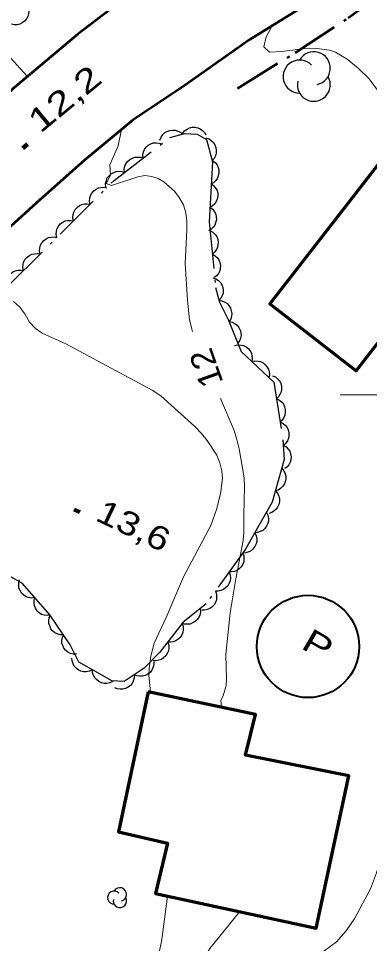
# Model space of a CAD drawing. Extents: x 355726 to 357533, y 5103782 to 5105258.
# Drawn here: x 355874.5 to 355896.9, y 5104664.9 to 5104724.1 of the extents above; entities that cross this region are included whole.
import ezdxf
from ezdxf.enums import TextEntityAlignment as Align

# ---------------------------------------------------------------- set-up
doc = ezdxf.new("R2010")
doc.units = 0
doc.header["$LTSCALE"] = 0.6
for name, pattern in [('DASH_DOUBLE_DOT', [9.2, 5, -1.2, 0.3, -1.2, 0.3, -1.2]), ('DOT_DASHED', [7.7, 5, -1.2, 0.3, -1.2]), ('LONG_DASHED', [7.5, 6, -1.5])]:
    doc.linetypes.add(name, pattern=pattern)
for name, color, linetype, lineweight in [('19', 7, 'Continuous', 13), ('2', 7, 'LONG_DASHED', 13), ('21', 7, 'LONG_DASHED', 35), ('3', 7, 'Continuous', 140), ('31', 7, 'Continuous', 35), ('38', 7, 'Continuous', 40), ('4', 7, 'DASH_DOUBLE_DOT', 53), ('44', 7, 'Continuous', 25), ('61', 7, 'Continuous', 13)]:
    doc.layers.add(name, color=color, linetype=linetype, lineweight=lineweight)

msp = doc.modelspace()

# ---------------------------------------------------------------- linework, layer by layer
at = {"layer": '19'}
msp.add_lwpolyline([(355864.6, 5104729.25), (355865.57, 5104728.55), (355869.6, 5104725.58), (355870.87, 5104724.67), (355872.33, 5104723.06), (355873.52, 5104722), (355874.98, 5104720.38)], dxfattribs=at)
at = {"layer": '2', "linetype": 'Continuous'}
for points in [[(355890.65, 5104723.59), (355890.27, 5104722.88), (355890.12, 5104722.25), (355890.48, 5104721.9), (355891.27, 5104721.94), (355892.62, 5104722.12), (355893.5, 5104722.13), (355894.32, 5104722.03), (355894.7, 5104721.9), (355895.43, 5104721.45), (355896.14, 5104720.88), (355896.85, 5104720.19), (355897.51, 5104719.3), (355897.78, 5104718.79), (355898.17, 5104717.84), (355898.32, 5104717.36), (355898.73, 5104715.3), (355899.07, 5104714.26)], [(355881.02, 5104716.95), (355880.82, 5104715.92), (355880.29, 5104714.71), (355880.33, 5104714.04), (355880.05, 5104713.51), (355880.39, 5104713.38), (355882.06, 5104713.94), (355882.52, 5104714.01), (355882.96, 5104713.96), (355883.37, 5104713.83), (355883.74, 5104713.61), (355884.42, 5104713.01), (355884.72, 5104712.61), (355884.98, 5104712.15), (355885.13, 5104711.63), (355885.2, 5104711.09), (355885.21, 5104710.55), (355885.09, 5104708.4), (355885.24, 5104706.04), (355885.38, 5104704.8), (355885.56, 5104704.05)], [(355899.68, 5104706.25), (355900, 5104705.29), (355900.33, 5104703.87), (355900.4, 5104702.38), (355900.34, 5104700.3), (355900.27, 5104699.54), (355899.98, 5104697.96), (355899.66, 5104696.46), (355898.97, 5104693.69), (355898.7, 5104692.21), (355898.51, 5104690.72), (355898.39, 5104689.19), (355898.29, 5104681.73), (355898, 5104678.75), (355897.94, 5104675.96), (355897.79, 5104673.08), (355897.46, 5104669.97), (355897.32, 5104669.43), (355896.92, 5104668.42), (355895.93, 5104666.53), (355895.37, 5104665.73), (355894.76, 5104665.03), (355893.94, 5104664.43)], [(355874.14, 5104705.96), (355874.51, 5104705.63), (355874.85, 5104705.18), (355875.16, 5104704.65), (355875.53, 5104704.24), (355875.95, 5104703.94), (355877.48, 5104703.26), (355882.99, 5104700.29), (355883.53, 5104699.94), (355885.71, 5104697.97), (355886.13, 5104697.53), (355886.5, 5104697.08), (355887.11, 5104696.13), (355887.3, 5104695.65), (355887.44, 5104695.13), (355887.48, 5104694.65), (355887.36, 5104693.66), (355887.1, 5104692.67), (355886.73, 5104691.65), (355884.99, 5104688.36), (355883.88, 5104685.76), (355883.11, 5104684.11), (355882.9, 5104683.28), (355882.8, 5104682.49), (355882.77, 5104682.07), (355882.87, 5104680.99)], [(355887.36, 5104699.76), (355888.22, 5104697.72), (355888.39, 5104697.13), (355888.54, 5104696.54), (355888.86, 5104694.7), (355888.89, 5104694.11), (355888.83, 5104692.33), (355888.85, 5104691.23), (355888.79, 5104690.69), (355888.32, 5104688.23), (355887.97, 5104686.05), (355887.7, 5104683.4), (355887.74, 5104681.83), (355887.71, 5104681.41), (355887.53, 5104680.75), (355887.38, 5104680.47), (355887.42, 5104680.01)], [(355883.96, 5104667.95), (355883.61, 5104665.17), (355883.22, 5104663.3), (355883.08, 5104662.08), (355882.58, 5104659.91), (355882.14, 5104658.62), (355881.89, 5104658.03), (355879.75, 5104654.06), (355878.57, 5104652.54), (355878.26, 5104651.83), (355876.56, 5104649.22), (355875.06, 5104646.61), (355874.3, 5104645.46), (355873.14, 5104644.13), (355871.95, 5104642.93), (355870.49, 5104641.77), (355869.1, 5104640.58), (355867.91, 5104639.37), (355863.48, 5104633.57), (355859.57, 5104629.54), (355858.14, 5104627.39), (355857.52, 5104625.96), (355856.86, 5104624.65)], [(355888.59, 5104666.96), (355886.67, 5104664.59), (355886.22, 5104663.86), (355885.84, 5104663.08), (355883.44, 5104658.63), (355882.03, 5104655.84), (355878.8, 5104649.87), (355877.66, 5104647.58), (355874.95, 5104642.55), (355874.82, 5104642.13), (355874.79, 5104641.79), (355874.92, 5104641.49), (355876.56, 5104639.76), (355876.83, 5104639.41), (355877.2, 5104638.66), (355877.28, 5104637.99), (355877.22, 5104637.68), (355876.76, 5104636.73)]]:
    msp.add_lwpolyline(points, dxfattribs=at)
at = {"layer": '21', "linetype": 'Continuous', "lineweight": 53}
for points in [[(355909.86, 5104740.86), (355905.16, 5104738.78), (355901.16, 5104737.01), (355891.03, 5104731.88), (355889.08, 5104730.6), (355886.88, 5104729.17), (355882.37, 5104726.22), (355878.23, 5104723.05), (355874.1, 5104719.59), (355870.43, 5104716.13), (355866.97, 5104713.07), (355863.74, 5104709.72), (355860.55, 5104706.38), (355857.96, 5104703.53), (355854.88, 5104700.15), (355851.76, 5104696.45), (355847.96, 5104692.51), (355846.11, 5104690.55)], [(355903.04, 5104730.51), (355895.74, 5104726.76), (355889.22, 5104722.71), (355885.02, 5104719.76), (355881.78, 5104717.58), (355878.66, 5104715), (355875.6, 5104712.28), (355872.5, 5104709.45), (355868.93, 5104706.07), (355865.32, 5104702.43), (355861.73, 5104698.12), (355856.34, 5104692.11), (355851.43, 5104686.76), (355847.7, 5104682.46), (355841.92, 5104676.38), (355836.26, 5104669.98)]]:
    msp.add_lwpolyline(points, dxfattribs=at)
at = {"layer": '3'}
for p, q in [((355874.72, 5104715.77), (355875.03, 5104716.03)), ((355878, 5104692.66), (355878.36, 5104692.49))]:
    msp.add_line(p, q, dxfattribs=at)
at = {"layer": '31', "lineweight": 70}
for points in [[(355897.79, 5104715.19), (355890.51, 5104705.81), (355896.02, 5104701.54), (355903.3, 5104710.92), (355897.79, 5104715.19)], [(355882.74, 5104681.01), (355880.83, 5104672.05), (355883.97, 5104671.34), (355883.19, 5104668.12), (355893.45, 5104665.91), (355895.55, 5104675.63), (355888.94, 5104676.97), (355889.59, 5104679.55), (355882.74, 5104681.01)]]:
    msp.add_lwpolyline(points, close=True, dxfattribs=at)
at = {"layer": '38'}
msp.add_circle((355892.938, 5104683.909), 3.269, dxfattribs=at)
at = {"layer": '4'}
msp.add_lwpolyline([(355888.44, 5104719.59), (355892.11, 5104721.86), (355895.5, 5104724.09), (355898.47, 5104726.26), (355903.07, 5104728.26), (355905.89, 5104729.55), (355910.44, 5104730.32), (355914.65, 5104731.18)], dxfattribs=at)
at = {"layer": '44'}
for points in [[(355875.06, 5104724.75), (355875.1, 5104724.55), (355875.08, 5104724.35), (355875.04, 5104724.19), (355874.96, 5104724.03), (355874.84, 5104723.89), (355874.68, 5104723.78), (355874.54, 5104723.7), (355874.37, 5104723.66), (355874.18, 5104723.66), (355874, 5104723.69)], [(355883.48, 5104716.27), (355883.55, 5104716.46), (355883.67, 5104716.63), (355883.78, 5104716.75), (355883.93, 5104716.84), (355884.11, 5104716.9), (355884.3, 5104716.92), (355884.46, 5104716.92), (355884.63, 5104716.86), (355884.79, 5104716.78), (355884.93, 5104716.66)], [(355884.92, 5104716.71), (355885.05, 5104716.87), (355885.22, 5104716.99), (355885.36, 5104717.07), (355885.54, 5104717.1), (355885.72, 5104717.11), (355885.91, 5104717.06), (355886.06, 5104717.01), (355886.2, 5104716.9), (355886.33, 5104716.77), (355886.42, 5104716.61)], [(355886.42, 5104716.42), (355886.62, 5104716.36), (355886.78, 5104716.24), (355886.9, 5104716.12), (355886.99, 5104715.97), (355887.06, 5104715.8), (355887.08, 5104715.61), (355887.07, 5104715.45), (355887.02, 5104715.28), (355886.94, 5104715.11), (355886.82, 5104714.98)], [(355882.41, 5104715.12), (355882.39, 5104715.33), (355882.44, 5104715.53), (355882.5, 5104715.68), (355882.61, 5104715.82), (355882.74, 5104715.95), (355882.91, 5104716.04), (355883.06, 5104716.1), (355883.24, 5104716.11), (355883.43, 5104716.09), (355883.6, 5104716.04)], [(355881.22, 5104714.21), (355881.2, 5104714.42), (355881.25, 5104714.62), (355881.31, 5104714.77), (355881.42, 5104714.91), (355881.55, 5104715.04), (355881.72, 5104715.13), (355881.87, 5104715.19), (355882.05, 5104715.2), (355882.24, 5104715.18), (355882.41, 5104715.12)], [(355886.84, 5104714.98), (355887.01, 5104714.85), (355887.13, 5104714.69), (355887.21, 5104714.54), (355887.25, 5104714.37), (355887.25, 5104714.19), (355887.21, 5104714), (355887.16, 5104713.85), (355887.05, 5104713.7), (355886.92, 5104713.57), (355886.77, 5104713.48)], [(355880.03, 5104713.3), (355880.01, 5104713.51), (355880.06, 5104713.7), (355880.12, 5104713.86), (355880.23, 5104714), (355880.36, 5104714.12), (355880.53, 5104714.21), (355880.68, 5104714.27), (355880.86, 5104714.29), (355881.05, 5104714.27), (355881.22, 5104714.21)], [(355879.02, 5104712.17), (355878.98, 5104712.38), (355879, 5104712.58), (355879.04, 5104712.74), (355879.13, 5104712.89), (355879.25, 5104713.04), (355879.41, 5104713.15), (355879.55, 5104713.23), (355879.72, 5104713.26), (355879.91, 5104713.27), (355880.08, 5104713.23)], [(355886.77, 5104713.48), (355886.93, 5104713.36), (355887.05, 5104713.19), (355887.13, 5104713.05), (355887.17, 5104712.87), (355887.17, 5104712.69), (355887.13, 5104712.5), (355887.08, 5104712.35), (355886.98, 5104712.21), (355886.84, 5104712.08), (355886.69, 5104711.98)], [(355877.96, 5104711.12), (355877.92, 5104711.32), (355877.94, 5104711.52), (355877.98, 5104711.68), (355878.07, 5104711.84), (355878.19, 5104711.98), (355878.34, 5104712.09), (355878.49, 5104712.17), (355878.66, 5104712.2), (355878.84, 5104712.21), (355879.02, 5104712.17)], [(355886.68, 5104711.98), (355886.85, 5104711.86), (355886.97, 5104711.69), (355887.05, 5104711.55), (355887.08, 5104711.37), (355887.09, 5104711.19), (355887.04, 5104711), (355886.99, 5104710.85), (355886.89, 5104710.71), (355886.75, 5104710.58), (355886.6, 5104710.49)], [(355876.9, 5104710.06), (355876.86, 5104710.26), (355876.88, 5104710.46), (355876.92, 5104710.62), (355877.01, 5104710.78), (355877.12, 5104710.92), (355877.28, 5104711.03), (355877.42, 5104711.11), (355877.6, 5104711.14), (355877.78, 5104711.15), (355877.96, 5104711.12)], [(355886.68, 5104710.49), (355886.87, 5104710.39), (355887.01, 5104710.24), (355887.11, 5104710.11), (355887.17, 5104709.95), (355887.2, 5104709.76), (355887.19, 5104709.57), (355887.16, 5104709.41), (355887.08, 5104709.26), (355886.96, 5104709.11), (355886.83, 5104708.99)], [(355875.83, 5104709), (355875.79, 5104709.2), (355875.82, 5104709.4), (355875.85, 5104709.57), (355875.94, 5104709.72), (355876.06, 5104709.86), (355876.22, 5104709.97), (355876.36, 5104710.05), (355876.53, 5104710.08), (355876.72, 5104710.09), (355876.9, 5104710.06)], [(355874.77, 5104707.94), (355874.73, 5104708.14), (355874.75, 5104708.35), (355874.79, 5104708.51), (355874.88, 5104708.66), (355875, 5104708.8), (355875.16, 5104708.91), (355875.3, 5104708.99), (355875.47, 5104709.02), (355875.66, 5104709.03), (355875.83, 5104709)], [(355886.83, 5104708.99), (355887.01, 5104708.89), (355887.15, 5104708.75), (355887.25, 5104708.62), (355887.31, 5104708.45), (355887.35, 5104708.27), (355887.33, 5104708.08), (355887.3, 5104707.92), (355887.22, 5104707.76), (355887.11, 5104707.62), (355886.97, 5104707.5)], [(355873.71, 5104706.88), (355873.67, 5104707.08), (355873.69, 5104707.29), (355873.73, 5104707.45), (355873.82, 5104707.6), (355873.94, 5104707.74), (355874.09, 5104707.85), (355874.24, 5104707.93), (355874.41, 5104707.97), (355874.59, 5104707.97), (355874.77, 5104707.94)], [(355886.86, 5104707.48), (355887.06, 5104707.41), (355887.22, 5104707.3), (355887.34, 5104707.18), (355887.43, 5104707.03), (355887.5, 5104706.86), (355887.51, 5104706.67), (355887.51, 5104706.5), (355887.46, 5104706.34), (355887.37, 5104706.17), (355887.26, 5104706.04)], [(355887.24, 5104706.03), (355887.44, 5104706), (355887.63, 5104705.92), (355887.77, 5104705.83), (355887.89, 5104705.7), (355887.98, 5104705.54), (355888.04, 5104705.36), (355888.07, 5104705.2), (355888.05, 5104705.02), (355888, 5104704.85), (355887.91, 5104704.69)], [(355887.9, 5104704.68), (355888.1, 5104704.64), (355888.28, 5104704.54), (355888.41, 5104704.44), (355888.52, 5104704.3), (355888.6, 5104704.13), (355888.64, 5104703.95), (355888.66, 5104703.78), (355888.63, 5104703.61), (355888.56, 5104703.44), (355888.46, 5104703.29)], [(355888.25, 5104703.15), (355888.46, 5104703.2), (355888.66, 5104703.18), (355888.82, 5104703.15), (355888.98, 5104703.06), (355889.12, 5104702.95), (355889.24, 5104702.8), (355889.32, 5104702.66), (355889.36, 5104702.49), (355889.37, 5104702.3), (355889.35, 5104702.12)], [(355889.35, 5104702.12), (355889.55, 5104702.17), (355889.75, 5104702.15), (355889.91, 5104702.12), (355890.07, 5104702.04), (355890.21, 5104701.92), (355890.33, 5104701.77), (355890.41, 5104701.63), (355890.45, 5104701.46), (355890.47, 5104701.27), (355890.44, 5104701.09)], [(355890.68, 5104701.22), (355890.87, 5104701.14), (355891.02, 5104701), (355891.13, 5104700.87), (355891.2, 5104700.71), (355891.25, 5104700.53), (355891.24, 5104700.34), (355891.23, 5104700.18), (355891.15, 5104700.02), (355891.05, 5104699.87), (355890.92, 5104699.74)], [(355890.92, 5104699.74), (355891.11, 5104699.65), (355891.26, 5104699.52), (355891.37, 5104699.39), (355891.44, 5104699.23), (355891.48, 5104699.05), (355891.48, 5104698.86), (355891.46, 5104698.7), (355891.39, 5104698.54), (355891.29, 5104698.38), (355891.16, 5104698.26)], [(355891.16, 5104698.26), (355891.35, 5104698.17), (355891.5, 5104698.04), (355891.6, 5104697.91), (355891.68, 5104697.75), (355891.72, 5104697.57), (355891.72, 5104697.38), (355891.7, 5104697.22), (355891.63, 5104697.06), (355891.52, 5104696.9), (355891.39, 5104696.78)], [(355891.36, 5104696.78), (355891.54, 5104696.67), (355891.68, 5104696.52), (355891.77, 5104696.39), (355891.83, 5104696.22), (355891.86, 5104696.04), (355891.84, 5104695.85), (355891.8, 5104695.69), (355891.72, 5104695.53), (355891.6, 5104695.39), (355891.46, 5104695.28)], [(355891.26, 5104695.3), (355891.4, 5104695.14), (355891.48, 5104694.95), (355891.52, 5104694.8), (355891.52, 5104694.62), (355891.49, 5104694.44), (355891.41, 5104694.26), (355891.32, 5104694.13), (355891.19, 5104694.01), (355891.03, 5104693.91), (355890.86, 5104693.85)], [(355890.86, 5104693.86), (355890.99, 5104693.7), (355891.07, 5104693.51), (355891.11, 5104693.35), (355891.11, 5104693.17), (355891.08, 5104692.99), (355890.99, 5104692.82), (355890.91, 5104692.68), (355890.78, 5104692.57), (355890.62, 5104692.47), (355890.45, 5104692.41)], [(355890.28, 5104692.48), (355890.37, 5104692.3), (355890.41, 5104692.09), (355890.41, 5104691.93), (355890.37, 5104691.76), (355890.29, 5104691.59), (355890.17, 5104691.44), (355890.05, 5104691.33), (355889.89, 5104691.25), (355889.72, 5104691.19), (355889.54, 5104691.18)], [(355889.54, 5104691.18), (355889.63, 5104690.99), (355889.66, 5104690.79), (355889.67, 5104690.63), (355889.62, 5104690.46), (355889.54, 5104690.29), (355889.42, 5104690.14), (355889.3, 5104690.03), (355889.15, 5104689.95), (355888.97, 5104689.89), (355888.79, 5104689.88)], [(355888.76, 5104689.9), (355888.84, 5104689.7), (355888.85, 5104689.5), (355888.84, 5104689.33), (355888.78, 5104689.17), (355888.68, 5104689.01), (355888.55, 5104688.87), (355888.42, 5104688.77), (355888.25, 5104688.71), (355888.07, 5104688.67), (355887.89, 5104688.68)], [(355887.89, 5104688.68), (355887.97, 5104688.48), (355887.98, 5104688.28), (355887.97, 5104688.11), (355887.9, 5104687.95), (355887.81, 5104687.79), (355887.67, 5104687.65), (355887.55, 5104687.55), (355887.38, 5104687.49), (355887.2, 5104687.45), (355887.02, 5104687.45)], [(355875.5, 5104687.03), (355875.29, 5104687), (355875.09, 5104687.04), (355874.93, 5104687.09), (355874.79, 5104687.19), (355874.65, 5104687.31), (355874.55, 5104687.48), (355874.48, 5104687.63), (355874.46, 5104687.8), (355874.46, 5104687.99), (355874.51, 5104688.16)], [(355887.02, 5104687.45), (355887.09, 5104687.26), (355887.1, 5104687.06), (355887.09, 5104686.89), (355887.03, 5104686.73), (355886.94, 5104686.57), (355886.8, 5104686.43), (355886.67, 5104686.33), (355886.51, 5104686.27), (355886.33, 5104686.23), (355886.15, 5104686.23)], [(355876.48, 5104685.9), (355876.28, 5104685.88), (355876.08, 5104685.91), (355875.92, 5104685.96), (355875.77, 5104686.06), (355875.64, 5104686.19), (355875.54, 5104686.35), (355875.47, 5104686.5), (355875.45, 5104686.67), (355875.45, 5104686.86), (355875.5, 5104687.03)], [(355886.05, 5104686.33), (355886.07, 5104686.12), (355886.02, 5104685.92), (355885.96, 5104685.77), (355885.86, 5104685.63), (355885.73, 5104685.5), (355885.56, 5104685.41), (355885.41, 5104685.34), (355885.23, 5104685.33), (355885.05, 5104685.34), (355884.88, 5104685.39)], [(355877.32, 5104684.65), (355877.11, 5104684.65), (355876.91, 5104684.71), (355876.76, 5104684.78), (355876.63, 5104684.9), (355876.51, 5104685.04), (355876.44, 5104685.22), (355876.38, 5104685.37), (355876.38, 5104685.55), (355876.41, 5104685.73), (355876.48, 5104685.9)], [(355884.9, 5104685.37), (355884.96, 5104685.18), (355884.96, 5104684.97), (355884.94, 5104684.81), (355884.88, 5104684.65), (355884.77, 5104684.49), (355884.63, 5104684.36), (355884.5, 5104684.27), (355884.33, 5104684.21), (355884.15, 5104684.18), (355883.97, 5104684.19)], [(355878.15, 5104683.41), (355877.94, 5104683.41), (355877.75, 5104683.47), (355877.6, 5104683.54), (355877.47, 5104683.65), (355877.35, 5104683.8), (355877.27, 5104683.97), (355877.22, 5104684.13), (355877.22, 5104684.3), (355877.25, 5104684.48), (355877.32, 5104684.65)], [(355883.97, 5104684.19), (355884.04, 5104683.99), (355884.04, 5104683.79), (355884.02, 5104683.63), (355883.95, 5104683.46), (355883.85, 5104683.31), (355883.71, 5104683.18), (355883.58, 5104683.08), (355883.41, 5104683.03), (355883.23, 5104683), (355883.05, 5104683.01)], [(355879.16, 5104682.42), (355878.98, 5104682.32), (355878.78, 5104682.29), (355878.61, 5104682.29), (355878.44, 5104682.33), (355878.27, 5104682.41), (355878.13, 5104682.53), (355878.01, 5104682.65), (355877.93, 5104682.8), (355877.88, 5104682.98), (355877.86, 5104683.16)], [(355883.09, 5104682.94), (355883.09, 5104682.73), (355883.03, 5104682.54), (355882.96, 5104682.39), (355882.85, 5104682.25), (355882.7, 5104682.14), (355882.53, 5104682.06), (355882.37, 5104682.01), (355882.19, 5104682.01), (355882.01, 5104682.04), (355881.85, 5104682.11)], [(355880.47, 5104681.68), (355880.28, 5104681.58), (355880.08, 5104681.55), (355879.92, 5104681.54), (355879.75, 5104681.59), (355879.58, 5104681.67), (355879.43, 5104681.79), (355879.32, 5104681.9), (355879.23, 5104682.06), (355879.18, 5104682.24), (355879.16, 5104682.42)], [(355881.85, 5104682.11), (355881.84, 5104681.9), (355881.78, 5104681.7), (355881.71, 5104681.55), (355881.6, 5104681.42), (355881.45, 5104681.31), (355881.28, 5104681.23), (355881.12, 5104681.18), (355880.95, 5104681.18), (355880.76, 5104681.21), (355880.6, 5104681.27)]]:
    msp.add_lwpolyline(points, dxfattribs=at)
at = {"layer": '44', "linetype": 'DOT_DASHED'}
msp.add_lwpolyline([(355873.83, 5104707), (355880.55, 5104713.7), (355884.12, 5104716.44), (355885.07, 5104716.7), (355885.85, 5104716.65), (355886.45, 5104716.31), (355886.84, 5104714.9), (355886.72, 5104712.59), (355886.63, 5104711.05), (355887.03, 5104706.86), (355887.29, 5104705.92), (355887.85, 5104704.81), (355888.67, 5104702.76), (355890.75, 5104700.8), (355891.34, 5104697.11), (355891.42, 5104695.87), (355891.04, 5104694.5), (355890.65, 5104693.13), (355889.8, 5104691.64), (355888.94, 5104690.14), (355886.43, 5104686.63), (355884.97, 5104685.47), (355883.47, 5104683.55), (355882.48, 5104682.53), (355881.19, 5104681.67), (355880.41, 5104681.71), (355879.51, 5104682.22), (355878.3, 5104682.91), (355877.74, 5104684.02), (355876.45, 5104685.94), (355874.71, 5104687.93), (355873.2, 5104688.78)], dxfattribs=at)
at = {"layer": '44'}
for centre, radius, start, end in [((355893.31, 5104720.871), 1.054, 282.26917, 149.72626), ((355892.404, 5104720.344), 1.054, 44.11537, 269.80396), ((355893.31, 5104719.817), 1.054, 166.93686, 29.62122), ((355880.928, 5104668.062), 0.425, 282.26917, 149.72626), ((355880.562, 5104667.85), 0.425, 44.11537, 269.80396), ((355880.928, 5104667.637), 0.425, 166.93686, 29.62122)]:
    msp.add_arc(centre, radius, start, end, dxfattribs=at)
at = {"layer": '61'}
msp.add_line((355895, 5104700), (355905, 5104700), dxfattribs=at)

# ---------------------------------------------------------------- texts
at = {"layer": '2', "width": 1.1}
msp.add_text('12', height=1.5, rotation=109.447, dxfattribs=at).set_placement((355887.14, 5104701.95), align=Align.CENTER)
at = {"layer": '3'}
for s, rotation, width, p in [('12,2   ', 39.617, 1.35, (355875.84, 5104716.67)), ('13,6   ', 334.423, 1.25, (355879.28, 5104692.01))]:
    msp.add_text(s, height=1.5, rotation=rotation, dxfattribs=dict(at, width=width)).set_placement(p)
at = {"layer": '38', "width": 1.35}
msp.add_text('P', height=1.5, rotation=329.831, dxfattribs=at).set_placement((355892.42, 5104683.83))

doc.saveas('drawing.dxf')
